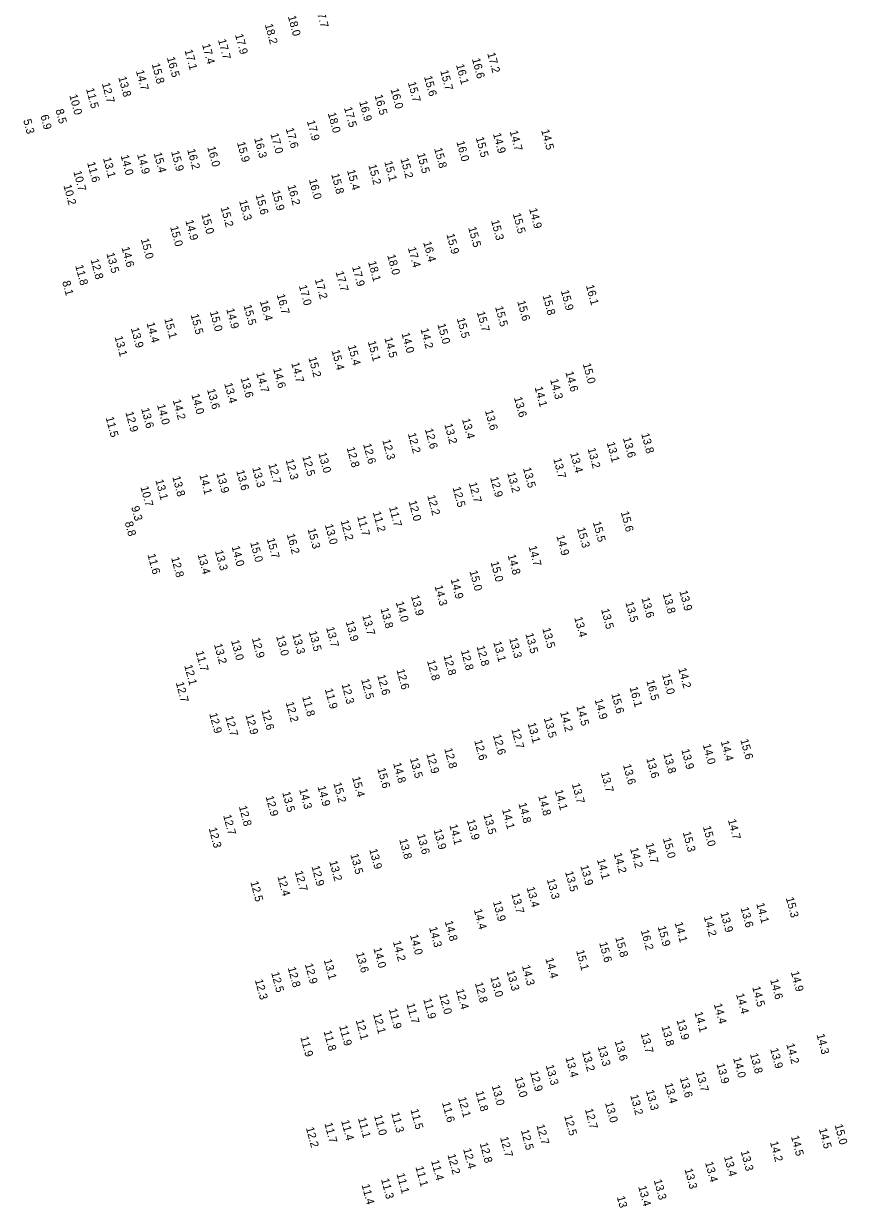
# Model space of a CAD drawing. Extents: x 1023796 to 1112670, y 656573 to 837340.
# Drawn here: x 1033920 to 1034430, y 798065 to 798792 of the extents above; entities that cross this region are included whole.
import ezdxf

# ---------------------------------------------------------------- set-up
doc = ezdxf.new("R2010")
doc.units = 0
doc.layers.add('V-TOPO-SOUN', color=7, linetype='Continuous')

msp = doc.modelspace()

# ---------------------------------------------------------------- texts
at = {"layer": 'V-TOPO-SOUN'}
for s, p in [('17.7 ', (1034100.64, 798801.69)), ('18.2 ', (1034069.18, 798791.5)), ('18.0 ', (1034083.43, 798796.52)), ('17.9 ', (1034050.76, 798785.23)), ('17.4 ', (1034030.37, 798779.18)), ('17.7 ', (1034040.22, 798782.04)), ('16.5 ', (1034008.61, 798771.05)), ('17.1 ', (1034019.54, 798775.56)), ('16.6 ', (1034197.29, 798770.25)), ('17.2 ', (1034206.74, 798773.7)), ('14.7 ', (1033989.46, 798762.88)), ('15.8 ', (1033999.23, 798767.06)), ('15.7 ', (1034177.66, 798762.89)), ('16.1 ', (1034187.42, 798766.58)), ('12.7 ', (1033968.42, 798755.1)), ('13.8 ', (1033978.6, 798758.91)), ('15.7 ', (1034157.63, 798755.67)), ('15.6 ', (1034167.63, 798759.32)), ('10.0 ', (1033948.28, 798747.82)), ('11.5 ', (1033958.61, 798751.77)), ('16.5 ', (1034137.05, 798747.7)), ('16.0 ', (1034146.93, 798751.54)), ('17.5 ', (1034118.15, 798740.09)), ('16.9 ', (1034127.51, 798743.81)), ('5.3', (1033919.78, 798732.43)), ('6.9', (1033930.43, 798735.15)), ('8.5', (1033939.76, 798738.75)), ('18.0 ', (1034108.12, 798736.66)), ('17.6 ', (1034082.11, 798727.18)), ('17.9 ', (1034095.21, 798731.83)), ('14.7 ', (1034220.61, 798725.51)), ('14.5 ', (1034240.09, 798726.17)), ('15.9 ', (1034051.97, 798718.54)), ('16.3 ', (1034062.59, 798721.13)), ('17.0 ', (1034072.63, 798723.89)), ('16.0 ', (1034187.67, 798719.03)), ('15.5 ', (1034199.63, 798721.55)), ('14.9 ', (1034210.28, 798723.99)), ('14.9 ', (1033990.2, 798711.22)), ('15.4 ', (1034000.43, 798712)), ('15.9 ', (1034011.24, 798712.96)), ('16.2 ', (1034021.19, 798714.13)), ('16.0 ', (1034033.61, 798715.71)), ('15.5 ', (1034163.3, 798711.62)), ('15.8 ', (1034173.89, 798714.86)), ('11.6 ', (1033959.29, 798706.09)), ('13.1 ', (1033969.12, 798708.91)), ('14.0 ', (1033980.03, 798710.47)), ('15.2 ', (1034133.22, 798704.55)), ('15.1 ', (1034143.05, 798706.69)), ('15.2 ', (1034153.05, 798708.53)), ('10.7 ', (1033950.79, 798700.59)), ('15.8 ', (1034110.25, 798698.89)), ('15.4 ', (1034120.02, 798701.31)), ('10.2 ', (1033944.64, 798692.06)), ('16.2 ', (1034083.21, 798691.91)), ('16.0 ', (1034096.43, 798695.6)), ('15.3 ', (1034053.26, 798682.48)), ('15.6 ', (1034063.47, 798686.12)), ('15.9 ', (1034073.48, 798688.56)), ('15.2 ', (1034041.86, 798678.44)), ('15.5 ', (1034222.53, 798674.45)), ('14.9 ', (1034232.62, 798677.52)), ('14.9 ', (1034020.04, 798670.27)), ('15.0 ', (1034029.93, 798674.14)), ('15.3 ', (1034209.1, 798670.27)), ('15.0 ', (1034010.62, 798666.46)), ('15.9 ', (1034181.47, 798661.77)), ('15.5 ', (1034194.98, 798665.99)), ('14.6 ', (1033980.56, 798653.65)), ('15.0 ', (1033992.5, 798658.78)), ('17.4 ', (1034157.64, 798653.46)), ('16.4 ', (1034167.13, 798656.91)), ('12.8 ', (1033961.44, 798646.14)), ('13.5 ', (1033971.22, 798649.99)), ('18.0 ', (1034144.89, 798648.88)), ('11.8 ', (1033951.94, 798642.45)), ('17.7 ', (1034112.96, 798638.58)), ('17.9 ', (1034123.12, 798641.76)), ('18.1 ', (1034133.06, 798644.77)), ('8.1', (1033943.88, 798632.53)), ('17.2 ', (1034100.07, 798633.93)), ('16.7 ', (1034076.56, 798624.46)), ('17.0 ', (1034090.24, 798630.01)), ('15.8 ', (1034240.96, 798623.98)), ('15.9 ', (1034252.24, 798626.91)), ('16.1 ', (1034267.74, 798630.16)), ('15.5 ', (1034055.99, 798617.8)), ('16.4 ', (1034066.12, 798620.5)), ('15.5 ', (1034211.59, 798616.94)), ('15.6 ', (1034225.3, 798620.38)), ('15.1 ', (1034007.02, 798609.58)), ('15.5 ', (1034023.29, 798612.1)), ('15.0 ', (1034035.18, 798613.95)), ('14.9 ', (1034045.31, 798615.61)), ('15.5 ', (1034187.88, 798609.78)), ('15.7 ', (1034200.29, 798613.69)), ('13.9 ', (1033986.32, 798603.73)), ('14.4 ', (1033996.05, 798606.94)), ('14.2 ', (1034165.46, 798603.23)), ('15.0 ', (1034175.92, 798606.17)), ('13.1 ', (1033976.28, 798598.47)), ('15.1 ', (1034132.84, 798595.48)), ('14.5 ', (1034143.12, 798597.67)), ('14.0 ', (1034153.73, 798600.57)), ('15.4 ', (1034110.45, 798590)), ('15.4 ', (1034120.51, 798592.92)), ('14.7 ', (1034085.53, 798582.2)), ('15.2 ', (1034096.15, 798585.55)), ('15.0 ', (1034265.8, 798581.68)), ('13.6 ', (1034054.22, 798572.94)), ('14.7 ', (1034063.88, 798576.07)), ('14.6 ', (1034074.3, 798578.83)), ('14.6 ', (1034255.06, 798576.64)), ('13.6 ', (1034033.46, 798565.86)), ('13.4 ', (1034044.08, 798569.54)), ('14.1 ', (1034236.02, 798567.23)), ('14.3 ', (1034245.6, 798571.99)), ('14.2 ', (1034012.27, 798559.3)), ('14.0 ', (1034023.79, 798562.74)), ('13.6 ', (1034223.26, 798560.9)), ('12.9 ', (1033982.98, 798551.76)), ('13.6 ', (1033992.72, 798554.06)), ('14.0 ', (1034002.53, 798556.31)), ('13.6 ', (1034205.32, 798552.81)), ('11.5 ', (1033970.78, 798548.57)), ('13.2 ', (1034180.2, 798544.34)), ('13.4 ', (1034191.12, 798547.56)), ('12.2 ', (1034157.62, 798538.59)), ('12.6 ', (1034168.17, 798541.32)), ('13.8 ', (1034301.93, 798538.5)), ('12.8 ', (1034119.81, 798529.84)), ('12.6 ', (1034129.99, 798532.01)), ('12.3 ', (1034141.83, 798534.59)), ('13.2 ', (1034268.77, 798529.3)), ('13.1 ', (1034280.6, 798532.97)), ('13.6 ', (1034290.63, 798535.85)), ('12.3 ', (1034082.05, 798522.29)), ('12.5 ', (1034092.36, 798524.5)), ('13.0 ', (1034102.3, 798526.45)), ('13.7 ', (1034247.57, 798523.05)), ('13.4 ', (1034257.98, 798526.54)), ('13.6 ', (1034051.53, 798515.62)), ('13.3 ', (1034061.38, 798517.51)), ('12.7 ', (1034071.4, 798519.68)), ('13.2 ', (1034219.08, 798514.27)), ('13.5 ', (1034228.83, 798517.26)), ('13.1 ', (1034001.5, 798509.84)), ('13.8 ', (1034012, 798511.88)), ('14.1 ', (1034028.7, 798513.12)), ('13.9 ', (1034039.26, 798514.01)), ('12.7 ', (1034195.34, 798508.06)), ('12.9 ', (1034208.52, 798511.47)), ('10.7 ', (1033992.27, 798505.63)), ('12.2 ', (1034169.62, 798500.25)), ('12.5 ', (1034185.31, 798505.29)), ('9.3', (1033986.55, 798493.25)), ('11.7 ', (1034145.99, 798493.13)), ('12.0 ', (1034158.05, 798496.7)), ('11.7 ', (1034126.27, 798487.41)), ('11.2 ', (1034135.97, 798490.02)), ('15.6 ', (1034289.3, 798490.1)), ('8.8', (1033982.62, 798483.77)), ('15.3 ', (1034095.61, 798479.6)), ('13.0 ', (1034106.32, 798482.21)), ('12.2 ', (1034116.04, 798484.7)), ('15.3 ', (1034262.3, 798480.15)), ('15.5 ', (1034272.03, 798483.81)), ('15.0 ', (1034060.12, 798471.3)), ('15.7 ', (1034070.37, 798473.58)), ('16.2 ', (1034082.74, 798476.29)), ('14.9 ', (1034249.49, 798475.41)), ('11.6 ', (1033996.62, 798463.86)), ('13.4 ', (1034027.61, 798463.85)), ('13.3 ', (1034038.35, 798466.09)), ('14.0 ', (1034048.65, 798468.75)), ('14.8 ', (1034219.36, 798463.48)), ('14.7 ', (1034232.31, 798468.8)), ('12.8 ', (1034011.24, 798461.91)), ('15.0 ', (1034208.79, 798459.14)), ('15.0 ', (1034195.75, 798453.55)), ('14.3 ', (1034174.15, 798444.37)), ('14.9 ', (1034184.09, 798448.55)), ('14.0 ', (1034150.18, 798434.39)), ('13.9 ', (1034159.59, 798438.21)), ('13.5 ', (1034292.16, 798434.23)), ('13.6 ', (1034302.1, 798436.89)), ('13.8 ', (1034315.26, 798439.49)), ('13.9 ', (1034325.55, 798441.18)), ('13.8 ', (1034140.71, 798430.37)), ('13.5 ', (1034277.11, 798429.95)), ('13.9 ', (1034119.22, 798422.36)), ('13.7 ', (1034129.48, 798426.08)), ('13.4 ', (1034260.55, 798424.92)), ('13.0 ', (1034076.17, 798413.41)), ('13.3 ', (1034086.16, 798414.46)), ('13.5 ', (1034096.37, 798416.16)), ('13.7 ', (1034107.11, 798418.69)), ('13.5 ', (1034230.3, 798414.87)), ('13.5 ', (1034240.81, 798418.1)), ('13.2 ', (1034037.76, 798408.35)), ('13.0 ', (1034048.31, 798410.65)), ('12.9 ', (1034061.18, 798412.04)), ('12.8 ', (1034200.12, 798407.08)), ('13.1 ', (1034210.46, 798409.7)), ('13.3 ', (1034220.28, 798411.96)), ('11.7 ', (1034026.41, 798403.83)), ('12.8 ', (1034169.51, 798398.14)), ('12.8 ', (1034179.66, 798401.34)), ('12.8 ', (1034190.42, 798404.44)), ('12.1 ', (1034019.37, 798395.24)), ('12.6 ', (1034150.61, 798392.58)), ('14.2 ', (1034324.85, 798393.38)), ('12.7 ', (1034014.15, 798384.63)), ('12.3 ', (1034116.63, 798383.64)), ('12.5 ', (1034128.75, 798386.61)), ('12.6 ', (1034138.7, 798389.14)), ('16.5 ', (1034305.1, 798385.82)), ('15.0 ', (1034314.81, 798389.56)), ('11.9 ', (1034106.28, 798380.6)), ('15.6 ', (1034283.46, 798377.71)), ('16.1 ', (1034294.74, 798381.72)), ('12.2 ', (1034082.1, 798372.38)), ('11.8 ', (1034092.29, 798375.96)), ('14.5 ', (1034261.81, 798370.15)), ('14.9 ', (1034273.14, 798374.14)), ('12.9 ', (1034034.8, 798365.48)), ('12.7 ', (1034044.73, 798363.7)), ('12.9 ', (1034057.18, 798364.69)), ('12.6 ', (1034067.09, 798367.52)), ('13.5 ', (1034241.67, 798362.75)), ('14.2 ', (1034251.76, 798366.44)), ('12.7 ', (1034221.63, 798355.93)), ('13.1 ', (1034231.69, 798359.47)), ('12.6 ', (1034198.68, 798348.82)), ('12.6 ', (1034210.26, 798352.2)), ('14.4 ', (1034351.11, 798348.35)), ('15.6 ', (1034363.23, 798349.36)), ('12.9 ', (1034169.09, 798340.65)), ('12.8 ', (1034180.15, 798343.8)), ('13.8 ', (1034315.62, 798340.63)), ('13.9 ', (1034326.73, 798343.23)), ('14.0 ', (1034340.01, 798346.34)), ('14.8 ', (1034148.54, 798334.76)), ('13.5 ', (1034158.92, 798337.79)), ('13.6 ', (1034290.67, 798333.8)), ('13.6 ', (1034305.11, 798337.82)), ('15.4 ', (1034123.15, 798326.14)), ('15.6 ', (1034138.78, 798331.54)), ('13.7 ', (1034276.99, 798328.97)), ('14.3 ', (1034090.45, 798318.63)), ('14.9 ', (1034101.8, 798320.42)), ('15.2 ', (1034111.59, 798322.54)), ('14.1 ', (1034248.52, 798318.03)), ('13.7 ', (1034259.06, 798322.04)), ('12.9 ', (1034069.68, 798314.25)), ('13.5 ', (1034079.95, 798316.8)), ('14.8 ', (1034238.28, 798314.59)), ('12.8 ', (1034053.12, 798308.09)), ('14.1 ', (1034215.88, 798306.23)), ('14.8 ', (1034226.02, 798309.95)), ('12.7 ', (1034043.42, 798302.59)), ('14.1 ', (1034183.28, 798296.6)), ('13.9 ', (1034194.14, 798299.59)), ('13.5 ', (1034204.37, 798303.01)), ('14.7 ', (1034355.56, 798299.8)), ('12.3 ', (1034034.49, 798294.63)), ('13.6 ', (1034163.27, 798290.71)), ('13.9 ', (1034173.56, 798293.69)), ('15.3 ', (1034327.63, 798292.16)), ('15.0 ', (1034340.1, 798295.61)), ('13.9 ', (1034133.78, 798281.51)), ('13.8 ', (1034152.26, 798287.71)), ('14.2 ', (1034295.03, 798282.18)), ('14.7 ', (1034304.62, 798285.11)), ('15.0 ', (1034315.32, 798288.31)), ('13.2 ', (1034109.03, 798274.13)), ('13.5 ', (1034122.09, 798278.44)), ('14.1 ', (1034274.59, 798275.26)), ('14.2 ', (1034284.97, 798278.99)), ('12.7 ', (1034087.75, 798267.89)), ('12.9 ', (1034098.08, 798271.06)), ('13.5 ', (1034254.88, 798267.65)), ('13.9 ', (1034264.33, 798271.39)), ('12.5 ', (1034060.23, 798261.47)), ('12.4 ', (1034076.99, 798264.89)), ('13.3 ', (1034243.58, 798263)), ('13.7 ', (1034221.65, 798254.04)), ('13.4 ', (1034231.06, 798257.97)), ('13.9 ', (1034210.26, 798249.26)), ('13.6 ', (1034363.4, 798245.47)), ('14.1 ', (1034373.1, 798248.05)), ('15.3 ', (1034391.37, 798251.6)), ('14.4 ', (1034198.45, 798244.3)), ('14.2 ', (1034340.66, 798239.96)), ('13.9 ', (1034350.87, 798242.47)), ('14.3 ', (1034170.78, 798233.25)), ('14.8 ', (1034180.46, 798237.05)), ('16.2 ', (1034301.67, 798231.49)), ('15.9 ', (1034312.15, 798233.81)), ('14.1 ', (1034322.63, 798236.22)), ('14.2 ', (1034148.38, 798224.58)), ('14.0 ', (1034158.95, 798228.57)), ('15.6 ', (1034275.95, 798223.88)), ('15.8 ', (1034285.9, 798227.12)), ('13.6 ', (1034125.56, 798217.53)), ('14.0 ', (1034136.33, 798220.44)), ('15.1 ', (1034261.71, 798218.96)), ('12.9 ', (1034093.94, 798210.61)), ('13.1 ', (1034105.62, 798213.23)), ('14.3 ', (1034228.18, 798209.58)), ('14.4 ', (1034242.7, 798214.09)), ('12.5 ', (1034073.12, 798205.38)), ('12.8 ', (1034083.37, 798208.47)), ('13.0 ', (1034208.67, 798202.48)), ('13.3 ', (1034218.69, 798206.29)), ('14.9 ', (1034394.47, 798205.83)), ('12.3 ', (1034063.04, 798200.86)), ('12.4 ', (1034187.36, 798194.84)), ('12.8 ', (1034199.09, 798198.98)), ('14.5 ', (1034370.59, 798196.49)), ('14.6 ', (1034381.69, 798201.03)), ('11.9 ', (1034167.19, 798188.98)), ('12.0 ', (1034176.98, 798191.81)), ('14.4 ', (1034360.58, 798192.11)), ('12.1 ', (1034136.12, 798179.81)), ('11.9 ', (1034145.88, 798182.78)), ('11.7 ', (1034156.82, 798186)), ('14.1 ', (1034334.91, 798180.79)), ('14.4 ', (1034346.86, 798185.89)), ('11.9 ', (1034115.16, 798172.34)), ('12.1 ', (1034125.39, 798175.99)), ('13.9 ', (1034323.82, 798176)), ('11.9 ', (1034091.16, 798165.54)), ('11.8 ', (1034105.51, 798169.15)), ('13.7 ', (1034301.57, 798167.73)), ('13.8 ', (1034314.49, 798172.16)), ('14.3 ', (1034410.35, 798167.1)), ('13.3 ', (1034275.02, 798159.75)), ('13.6 ', (1034285.6, 798163.04)), ('13.9 ', (1034381.69, 798158.29)), ('14.2 ', (1034391.67, 798161.17)), ('13.4 ', (1034255.12, 798152.84)), ('13.2 ', (1034265.33, 798156.48)), ('14.0 ', (1034358.76, 798152.55)), ('13.8 ', (1034369.19, 798155.16)), ('12.9 ', (1034233.16, 798144.11)), ('13.3 ', (1034242.92, 798148.01)), ('13.7 ', (1034335.75, 798143.88)), ('13.9 ', (1034348.49, 798148.93)), ('13.0 ', (1034223.66, 798140.51)), ('13.4 ', (1034316.4, 798136.68)), ('13.6 ', (1034325.84, 798140.34)), ('11.8 ', (1034199.47, 798131.82)), ('13.0 ', (1034209.51, 798135.43)), ('13.2 ', (1034295.16, 798129.52)), ('13.3 ', (1034304.84, 798132.48)), ('11.6 ', (1034178.75, 798125.03)), ('12.1 ', (1034188.69, 798128.08)), ('13.0 ', (1034279.57, 798124.87)), ('11.1 ', (1034126.77, 798115.39)), ('11.0 ', (1034136.73, 798116.94)), ('11.3 ', (1034147.38, 798118.66)), ('11.5 ', (1034159.26, 798120.71)), ('12.5 ', (1034254.3, 798116.86)), ('12.7 ', (1034267.15, 798120.92)), ('12.2 ', (1034094.6, 798109.48)), ('11.7 ', (1034106.03, 798112.24)), ('11.4 ', (1034116.37, 798113.82)), ('12.5 ', (1034227.52, 798107.92)), ('12.7 ', (1034237.14, 798111.14)), ('14.5 ', (1034411.78, 798108.77)), ('15.0 ', (1034421.52, 798111.26)), ('12.8 ', (1034202.05, 798099.89)), ('12.7 ', (1034214.69, 798103.5)), ('14.2 ', (1034381.59, 798100.65)), ('14.5 ', (1034394.54, 798104.21)), ('12.2 ', (1034182.15, 798092.83)), ('12.4 ', (1034191.81, 798096.36)), ('13.3 ', (1034363.45, 798094.95)), ('11.1 ', (1034162.35, 798085.31)), ('11.4 ', (1034171.98, 798089.09)), ('13.4 ', (1034341.42, 798088.07)), ('13.4 ', (1034353.11, 798091.6)), ('11.1 ', (1034150.65, 798080.98)), ('13.3 ', (1034328.72, 798083.87)), ('11.4 ', (1034129.03, 798074.23)), ('11.3 ', (1034141.06, 798077.68)), ('13.4 ', (1034300.11, 798073.15)), ('13.3 ', (1034309.7, 798077.12)), ('13.3 ', (1034286.88, 798066.79))]:
    msp.add_text(s, height=5, rotation=285, dxfattribs=at).set_placement(p)

doc.saveas('drawing.dxf')
